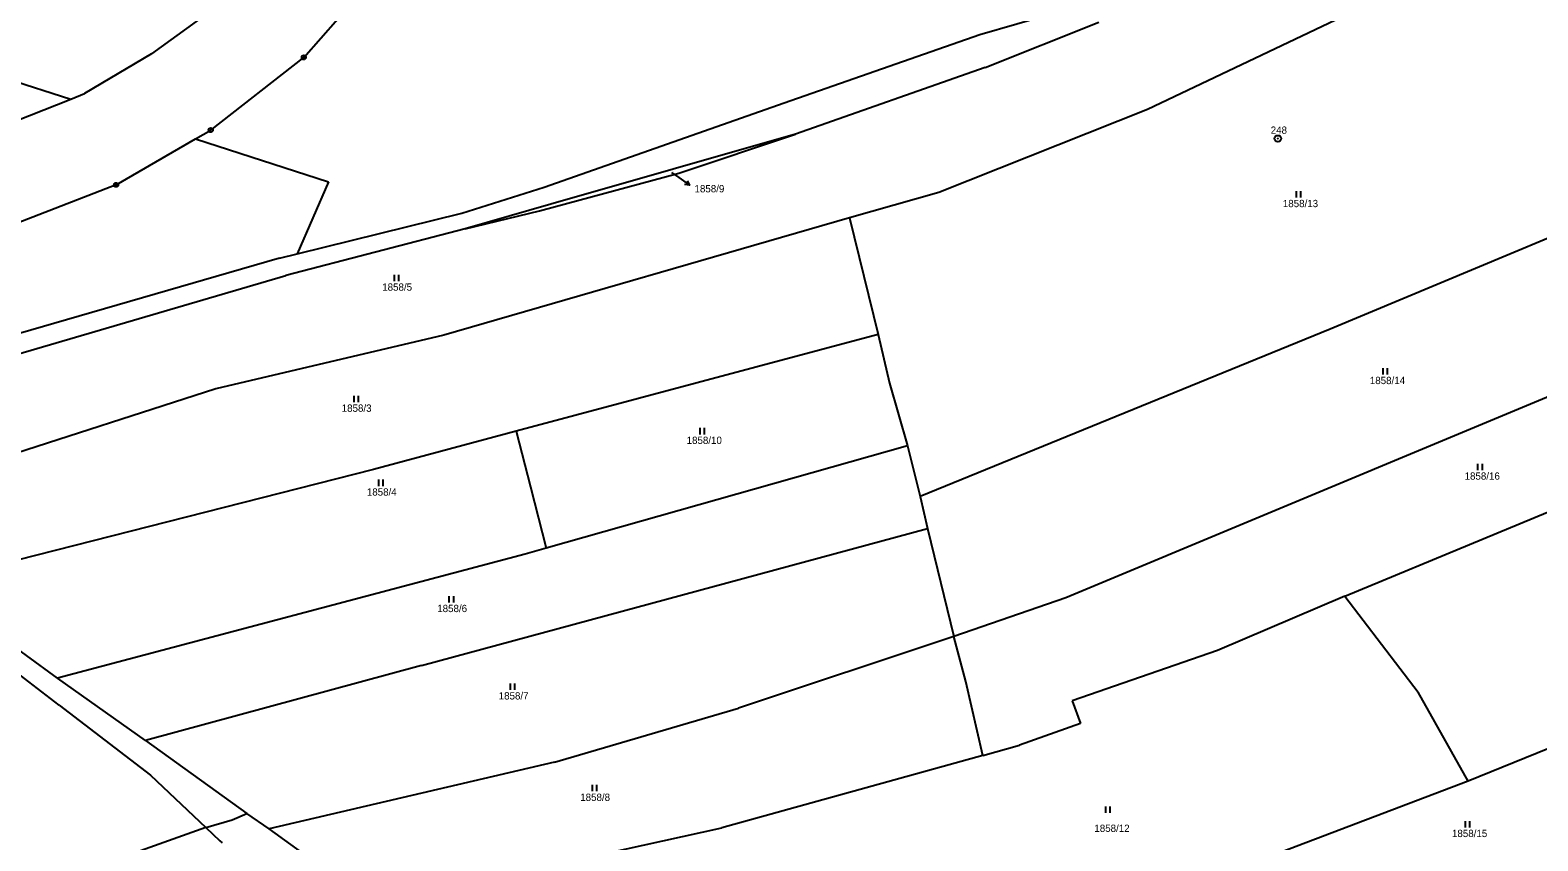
# Model space of a CAD drawing. Extents: x -736345 to -729997, y -1130177 to -1122501.
# Drawn here: x -733119.2 to -732767.9, y -1127080.5 to -1126891.5 of the extents above; entities that cross this region are included whole.
import ezdxf

# ---------------------------------------------------------------- set-up
doc = ezdxf.new("R2010")
doc.units = 0
for name, color, linetype in [('Vrstva 1', 7, 'Continuous'), ('Vrstva 16', 7, 'Continuous'), ('Vrstva 17', 7, 'Continuous'), ('Vrstva 18', 7, 'Continuous'), ('Vrstva 25', 7, 'Continuous')]:
    doc.layers.add(name, color=color, linetype=linetype)

msp = doc.modelspace()

# ---------------------------------------------------------------- linework, layer by layer
at = {"layer": 'Vrstva 1'}
for points in [[(-733055.41, -1126897.85), (-733035.63, -1126875.24)], [(-733072.33, -1126883.52), (-733090.94, -1126897.02)], [(-732804.09, -1126883.89), (-732858.79, -1126909.97)], [(-732897.86, -1126892.53), (-732872.06, -1126885.06)], [(-732896.67, -1126900.16), (-732870.16, -1126889.66)], [(-732943.48, -1126908.44), (-732897.86, -1126892.53)], [(-733090.94, -1126897.02), (-733106.5, -1126906.29)], [(-733077.1, -1126914.79), (-733055.41, -1126897.85)], [(-732896.67, -1126900.16), (-732940.83, -1126915.76)], [(-733124.65, -1126902.79), (-733109.66, -1126907.54)], [(-733135.3, -1126917.67), (-733109.66, -1126907.54)], [(-733109.66, -1126907.54), (-733106.5, -1126906.29)], [(-732999.38, -1126928.08), (-732943.48, -1126908.44)], [(-732858.79, -1126909.97), (-732907.47, -1126929.33)], [(-733080.66, -1126916.85), (-733077.1, -1126914.79)], [(-732940.83, -1126915.76), (-732997.84, -1126932.06)], [(-732968.04, -1126924.83), (-732940.83, -1126915.76)], [(-733099.16, -1126927.55), (-733080.66, -1126916.85)], [(-733080.66, -1126916.85), (-733049.63, -1126926.84)], [(-732723.58, -1126922.46), (-732816.24, -1126961.19)], [(-733000.5, -1126933.59), (-732968.04, -1126924.83)], [(-733099.16, -1126927.55), (-733126.27, -1126938.05)], [(-733049.63, -1126926.84), (-733056.97, -1126943.62)], [(-733018.56, -1126934.18), (-732999.38, -1126928.08)], [(-732907.47, -1126929.33), (-732928.28, -1126935.21)], [(-732997.84, -1126932.06), (-733017.79, -1126937.81)], [(-733017.79, -1126937.81), (-733000.5, -1126933.59)], [(-733056.97, -1126943.62), (-733018.56, -1126934.18)], [(-732928.28, -1126935.21), (-733022.81, -1126962.61)], [(-732928.28, -1126935.21), (-732921.57, -1126962.4)], [(-733017.79, -1126937.81), (-733059.61, -1126948.67)], [(-733061.09, -1126944.63), (-733056.97, -1126943.62)], [(-733061.09, -1126944.63), (-733133.83, -1126965.7)], [(-733132.56, -1126970.04), (-733059.61, -1126948.67)], [(-732816.24, -1126961.19), (-732911.79, -1127000.18)], [(-733022.81, -1126962.61), (-733075.93, -1126975.12)], [(-732921.57, -1126962.4), (-733005.89, -1126984.96)], [(-732921.57, -1126962.4), (-732918.92, -1126973.77)], [(-732734.58, -1126964.1), (-732877.88, -1127023.83)], [(-733075.93, -1126975.12), (-733127.48, -1126991.7)], [(-732918.92, -1126973.77), (-732914.76, -1126988.41)], [(-733005.89, -1126984.96), (-733039.17, -1126993.87)], [(-733005.89, -1126984.96), (-733002.58, -1126997.95)], [(-732812.85, -1127023.42), (-732716.15, -1126983.33)], [(-732914.76, -1126988.41), (-732998.93, -1127012.26)], [(-732914.76, -1126988.41), (-732911.79, -1127000.18)], [(-733039.17, -1126993.87), (-733143.98, -1127020.52)], [(-733002.58, -1126997.95), (-732998.93, -1127012.26)], [(-732911.79, -1127000.18), (-732910.1, -1127007.63)], [(-733027.95, -1127039.6), (-732910.1, -1127007.63)], [(-732910.1, -1127007.63), (-732903.92, -1127032.81)], [(-733003.85, -1127013.65), (-733112.8, -1127042.55)], [(-732998.93, -1127012.26), (-733003.85, -1127013.65)], [(-732659.09, -1127015.81), (-732784.11, -1127066.52)], [(-732877.88, -1127023.83), (-732903.92, -1127032.81)], [(-732812.85, -1127023.42), (-732842.54, -1127036.13)], [(-732812.85, -1127023.42), (-732795.76, -1127045.84)], [(-733112.38, -1127048.86), (-733142.79, -1127025.51)], [(-733112.8, -1127042.55), (-733127.32, -1127031.96)], [(-732903.92, -1127032.81), (-732954.14, -1127049.51)], [(-732901.16, -1127043.33), (-732903.92, -1127032.81)], [(-732842.54, -1127036.13), (-732876.38, -1127047.81)], [(-733092.31, -1127057.05), (-733112.8, -1127042.55)], [(-733027.95, -1127039.6), (-733092.31, -1127057.05)], [(-732897.21, -1127060.56), (-732901.16, -1127043.33)], [(-732784.11, -1127066.52), (-732795.76, -1127045.84)], [(-733112.38, -1127048.86), (-733091.12, -1127065.14)], [(-732997.01, -1127062.16), (-732954.14, -1127049.51)], [(-732876.38, -1127047.81), (-732874.45, -1127053.08)], [(-732874.45, -1127053.08), (-732888.67, -1127058.13)], [(-733092.31, -1127057.05), (-733068.72, -1127074.13)], [(-732897.21, -1127060.56), (-732888.67, -1127058.13)], [(-732997.01, -1127062.16), (-733063.49, -1127077.65)], [(-732897.21, -1127060.56), (-732958.02, -1127077.43)], [(-733091.12, -1127065.14), (-733078.21, -1127077.39)], [(-732784.11, -1127066.52), (-732927.05, -1127120.88)], [(-733072.09, -1127075.54), (-733068.72, -1127074.13)], [(-733063.49, -1127077.65), (-733068.72, -1127074.13)], [(-733078.21, -1127077.39), (-733098.9, -1127084.75)], [(-733078.21, -1127077.39), (-733072.09, -1127075.54)], [(-733078.21, -1127077.39), (-733074.96, -1127080.46)], [(-733039.12, -1127095.33), (-733063.49, -1127077.65)], [(-733039.12, -1127095.33), (-732958.02, -1127077.43)], [(-733074.96, -1127080.46), (-733074.44, -1127080.96)]]:
    msp.add_lwpolyline(points, dxfattribs=at)
at = {"layer": 'Vrstva 16'}
msp.add_lwpolyline([(-732969.71, -1126924.69), (-732968.02, -1126925.87)], dxfattribs=at)
at = {"layer": 'Vrstva 25'}
for points in [[(-732968.02, -1126925.87), (-732965.569, -1126927.599)], [(-732966.098, -1126926.614), (-732965.569, -1126927.599), (-732966.674, -1126927.431)], [(-732824.097, -1126930.515), (-732824.097, -1126929.015)], [(-732823.063, -1126930.515), (-732823.063, -1126929.015)], [(-733034.297, -1126949.995), (-733034.297, -1126948.495)], [(-733033.263, -1126949.995), (-733033.263, -1126948.495)], [(-732803.907, -1126971.765), (-732803.907, -1126970.265)], [(-732802.873, -1126971.765), (-732802.873, -1126970.265)], [(-733043.707, -1126978.215), (-733043.707, -1126976.715)], [(-733042.673, -1126978.215), (-733042.673, -1126976.715)], [(-732963.087, -1126985.715), (-732963.087, -1126984.215)], [(-732962.053, -1126985.715), (-732962.053, -1126984.215)], [(-732781.827, -1126994.045), (-732781.827, -1126992.545)], [(-732780.793, -1126994.045), (-732780.793, -1126992.545)], [(-733037.917, -1126997.765), (-733037.917, -1126996.265)], [(-733036.883, -1126997.765), (-733036.883, -1126996.265)], [(-733021.517, -1127024.915), (-733021.517, -1127023.415)], [(-733020.483, -1127024.915), (-733020.483, -1127023.415)], [(-733007.237, -1127045.285), (-733007.237, -1127043.785)], [(-733006.203, -1127045.285), (-733006.203, -1127043.785)], [(-732988.177, -1127068.925), (-732988.177, -1127067.425)], [(-732987.143, -1127068.925), (-732987.143, -1127067.425)], [(-732868.527, -1127073.965), (-732868.527, -1127072.465)], [(-732867.493, -1127073.965), (-732867.493, -1127072.465)], [(-732784.727, -1127077.355), (-732784.727, -1127075.855)], [(-732783.693, -1127077.355), (-732783.693, -1127075.855)]]:
    msp.add_lwpolyline(points, dxfattribs=at)
for centre, radius in [((-733055.41, -1126897.85), 0.5), ((-733055.41, -1126897.85), 0.032), ((-733077.1, -1126914.79), 0.5), ((-733077.1, -1126914.79), 0.032), ((-732828.44, -1126916.76), 0.75), ((-732828.44, -1126916.76), 0.032), ((-733099.16, -1126927.55), 0.5), ((-733099.16, -1126927.55), 0.032)]:
    msp.add_circle(centre, radius, dxfattribs=at)

# ---------------------------------------------------------------- texts
at = {"layer": 'Vrstva 16'}
msp.add_text('1858/9', height=1.7, dxfattribs=at).set_placement((-732964.37, -1126929.3))
at = {"layer": 'Vrstva 17'}
msp.add_text('248', height=1.7, dxfattribs=at).set_placement((-732830.11, -1126915.65))
at = {"layer": 'Vrstva 18'}
for s, height, p in [('1858/9', 0.1, (-732969.51, -1126924.49)), ('1858/13', 1.7, (-732827.28, -1126932.75)), ('1858/5', 1.7, (-733037.14, -1126952.23)), ('1858/14', 1.7, (-732807.01, -1126974)), ('1858/3', 1.7, (-733046.58, -1126980.45)), ('1858/10', 1.7, (-732966.21, -1126987.95)), ('1858/16', 1.7, (-732784.93, -1126996.28)), ('1858/4', 1.7, (-733040.72, -1127000)), ('1858/6', 1.7, (-733024.32, -1127027.15)), ('1858/7', 1.7, (-733010, -1127047.52)), ('1858/8', 1.7, (-732991, -1127071.16)), ('1858/12', 1.7, (-732871.2, -1127078.39)), ('1858/15', 1.7, (-732787.87, -1127079.59))]:
    msp.add_text(s, height=height, dxfattribs=at).set_placement(p)

doc.saveas('drawing.dxf')
